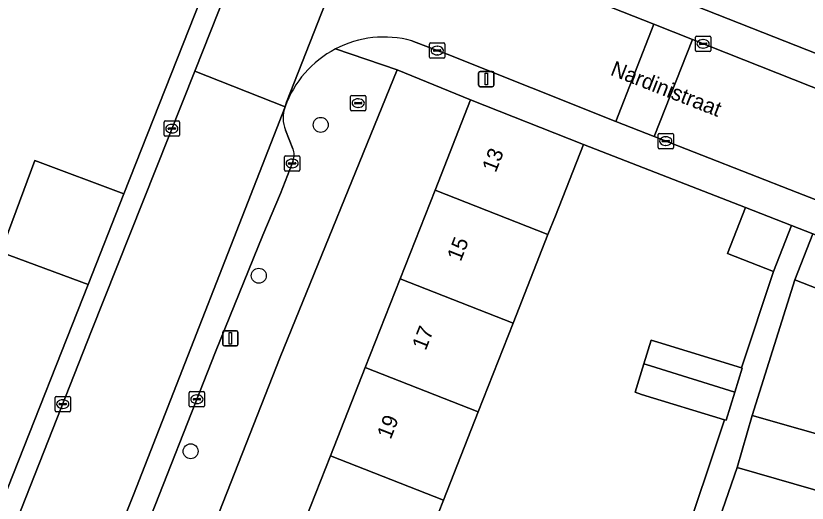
# Model space of a CAD drawing. Extents: x 159817 to 160765, y 380688 to 381638.
# Drawn here: x 160299.4 to 160351, y 381290.8 to 381322.6 of the extents above; entities that cross this region are included whole.
import ezdxf

# ---------------------------------------------------------------- set-up
doc = ezdxf.new("R2010")
doc.units = 0
for name, color, linetype in [('IMGEO_Boom', 7, 'Continuous'), ('IMGEO_Brandkraan', 7, 'Continuous'), ('IMGEO_Erf', 7, 'Continuous'), ('IMGEO_Groenvoorziening', 7, 'Continuous'), ('IMGEO_Kolk', 7, 'Continuous'), ('IMGEO_Lichtmast', 7, 'Continuous'), ('IMGEO_Openbare_ruimte_label', 7, 'Continuous'), ('IMGEO_Pand', 7, 'Continuous'), ('IMGEO_Pand_nummerreeks', 7, 'Continuous'), ('IMGEO_Parkeervlak_open', 7, 'Continuous'), ('IMGEO_Rijbaan_lokaal_open', 7, 'Continuous'), ('IMGEO_Voetpad_open', 7, 'Continuous')]:
    doc.layers.add(name, color=color, linetype=linetype)

msp = doc.modelspace()

# ---------------------------------------------------------------- linework, layer by layer
at = {"layer": 'IMGEO_Boom'}
for centre in [(160319.272, 381315.474), (160315.234, 381305.627), (160310.784, 381294.164)]:
    msp.add_circle(centre, 0.489, dxfattribs=at)
at = {"layer": 'IMGEO_Brandkraan'}
for p, q in [((160321.22, 381316.466), (160321.22, 381317.318)), ((160321.295, 381317.392), (160322.147, 381317.392)), ((160321.522, 381316.935), (160321.92, 381316.935)), ((160321.708, 381317.172), (160321.733, 381317.172)), ((160322.221, 381317.318), (160322.221, 381316.466)), ((160321.479, 381316.886), (160321.479, 381316.898)), ((160321.917, 381316.849), (160321.519, 381316.849)), ((160321.731, 381316.612), (160321.706, 381316.612)), ((160321.963, 381316.898), (160321.963, 381316.886)), ((160322.147, 381316.392), (160321.295, 381316.392))]:
    msp.add_line(p, q, dxfattribs=at)
for points in [[(160321.22, 381316.466), (160321.22, 381317.318)], [(160321.295, 381317.392), (160322.147, 381317.392)], [(160322.221, 381317.318), (160322.221, 381316.466)], [(160322.147, 381316.392), (160321.295, 381316.392)]]:
    msp.add_lwpolyline(points, dxfattribs=at)
for centre, radius, start, end in [((160321.297, 381317.316), 0.0765, 91.552, 178.448), ((160321.297, 381317.316), 0.0765, 91.552, 178.448), ((160321.519, 381316.895), 0.0403, 85.8775, 175.7526), ((160321.924, 381316.897), 0.0386, 1.7309, 96.639), ((160322.145, 381317.316), 0.0765, 1.552, 88.448), ((160322.145, 381317.316), 0.0765, 1.552, 88.448), ((160321.297, 381316.468), 0.0765, 181.552, 268.448), ((160321.297, 381316.468), 0.0765, 181.552, 268.448), ((160321.516, 381316.885), 0.0366, 178.938, 274.7102), ((160321.92, 381316.892), 0.043, 264.8664, 352.4533), ((160322.145, 381316.468), 0.0765, 271.552, 358.448), ((160322.145, 381316.468), 0.0765, 271.552, 358.448)]:
    msp.add_arc(centre, radius, start, end, dxfattribs=at)
for centre, major_axis, ratio, start_param, end_param in [((160321.707, 381316.892), (-0.387, 0.002), 0.722429, 4.712389, 7.853982), ((160321.732, 381316.892), (-0.39, 0.002), 0.717154, 1.570796, 4.712389)]:
    msp.add_ellipse(centre, major_axis=major_axis, ratio=ratio, start_param=start_param, end_param=end_param, dxfattribs=at)
at = {"layer": 'IMGEO_Erf'}
for points in [[(160328.314, 381329.328), (160354.702, 381318.907), (160356.054, 381322.485), (160359.926, 381320.866), (160358.581, 381317.406), (160375.268, 381310.815), (160379.89, 381308.737), (160382.165, 381307.29), (160385.549, 381304.776), (160386.592, 381304.226), (160388.289, 381303.611), (160389.369, 381303.391), (160399.174, 381302.587), (160441.741, 381298.109)], [(160342.766, 381287.612), (160345.618, 381296.224), (160340.22, 381297.881), (160339.788, 381298.014), (160340.356, 381299.867), (160340.834, 381301.425), (160341.266, 381301.292), (160346.74, 381299.613), (160348.825, 381305.908), (160345.826, 381307.08), (160346.998, 381310.078), (160336.425, 381314.197), (160334.594, 381309.545), (160334.107, 381308.308), (160331.832, 381302.528), (160329.556, 381296.746), (160327.28, 381290.965), (160325.004, 381285.183)], [(160353.221, 381304.189), (160350.222, 381305.362), (160347.435, 381296.502), (160353.698, 381294.713)], [(160352.725, 381291.306), (160346.462, 381293.095), (160343.724, 381285.25), (160349.987, 381283.46), (160349.458, 381281.607), (160349.014, 381280.053), (160342.751, 381281.843), (160340.343, 381275.021), (160343.65, 381274.086), (160342.746, 381270.888), (160353.846, 381267.453)]]:
    msp.add_lwpolyline(points, dxfattribs=at)
msp.add_lwpolyline([(160315.356, 381282.301), (160317.632, 381288.082), (160319.908, 381293.863), (160322.183, 381299.644), (160324.459, 381305.426), (160326.734, 381311.206), (160329.054, 381317.099), (160324.255, 381319.059), (160316.635, 381300.299), (160303.457, 381266.825), (160308.485, 381264.845), (160310.805, 381270.738), (160313.08, 381276.519)], close=True, dxfattribs=at)
at = {"layer": 'IMGEO_Groenvoorziening'}
for points in [[(160327.681, 381364.751), (160321.709, 381367.163), (160324.123, 381372.682), (160329.863, 381370.275), (160335.491, 381384.517), (160311.657, 381394.179), (160274.636, 381307.919), (160279.077, 381305.951), (160276.769, 381300.449), (160285.55, 381296.997), (160287.869, 381302.661), (160293.501, 381300.328), (160291.365, 381294.711), (160298.844, 381291.771), (160304.091, 381305.049), (160298.398, 381307.165), (160300.615, 381313.142), (160306.429, 381310.967)], [(160304.091, 381305.049), (160306.429, 381310.967), (160300.615, 381313.142), (160298.398, 381307.165)]]:
    msp.add_lwpolyline(points, close=True, dxfattribs=at)
at = {"layer": 'IMGEO_Kolk'}
for p, q in [((160343.732, 381320.337), (160343.732, 381321.189)), ((160343.807, 381321.263), (160344.659, 381321.263)), ((160344.733, 381321.189), (160344.733, 381320.337)), ((160326.38, 381319.898), (160326.38, 381320.75)), ((160326.455, 381320.824), (160327.307, 381320.824)), ((160326.868, 381320.604), (160326.893, 381320.604)), ((160327.381, 381320.75), (160327.381, 381319.898)), ((160343.991, 381320.757), (160343.991, 381320.769)), ((160344.429, 381320.72), (160344.031, 381320.72)), ((160344.034, 381320.806), (160344.432, 381320.806)), ((160344.22, 381321.043), (160344.245, 381321.043)), ((160344.475, 381320.769), (160344.475, 381320.757)), ((160326.639, 381320.318), (160326.639, 381320.33)), ((160327.077, 381320.281), (160326.679, 381320.281)), ((160326.682, 381320.367), (160327.08, 381320.367)), ((160326.891, 381320.044), (160326.866, 381320.044)), ((160327.123, 381320.33), (160327.123, 381320.318)), ((160344.659, 381320.263), (160343.807, 381320.263)), ((160344.243, 381320.483), (160344.218, 381320.483)), ((160327.307, 381319.824), (160326.455, 381319.824)), ((160309.056, 381314.802), (160309.056, 381315.654)), ((160309.131, 381315.728), (160309.983, 381315.728)), ((160309.544, 381315.508), (160309.569, 381315.508)), ((160310.057, 381315.654), (160310.057, 381314.802)), ((160309.315, 381315.222), (160309.315, 381315.234)), ((160309.753, 381315.185), (160309.355, 381315.185)), ((160309.358, 381315.271), (160309.756, 381315.271)), ((160309.567, 381314.948), (160309.542, 381314.948)), ((160309.799, 381315.234), (160309.799, 381315.222)), ((160341.366, 381314.914), (160342.218, 381314.914)), ((160309.983, 381314.728), (160309.131, 381314.728)), ((160341.291, 381313.988), (160341.291, 381314.84)), ((160341.55, 381314.408), (160341.55, 381314.42)), ((160341.988, 381314.371), (160341.59, 381314.371)), ((160341.593, 381314.457), (160341.991, 381314.457)), ((160341.779, 381314.694), (160341.804, 381314.694)), ((160342.034, 381314.42), (160342.034, 381314.408)), ((160342.292, 381314.84), (160342.292, 381313.988)), ((160342.218, 381313.914), (160341.366, 381313.914)), ((160341.802, 381314.134), (160341.777, 381314.134)), ((160316.91, 381312.53), (160316.91, 381313.382)), ((160316.985, 381313.456), (160317.837, 381313.456)), ((160317.911, 381313.382), (160317.911, 381312.53)), ((160317.169, 381312.95), (160317.169, 381312.962)), ((160317.607, 381312.913), (160317.209, 381312.913)), ((160317.212, 381312.999), (160317.61, 381312.999)), ((160317.398, 381313.236), (160317.423, 381313.236)), ((160317.653, 381312.962), (160317.653, 381312.95)), ((160317.837, 381312.456), (160316.985, 381312.456)), ((160317.421, 381312.676), (160317.396, 381312.676)), ((160310.694, 381297.136), (160310.694, 381297.988)), ((160310.769, 381298.062), (160311.621, 381298.062)), ((160311.182, 381297.842), (160311.207, 381297.842)), ((160311.695, 381297.988), (160311.695, 381297.136)), ((160301.936, 381296.819), (160301.936, 381297.671)), ((160302.011, 381297.745), (160302.863, 381297.745)), ((160302.424, 381297.525), (160302.449, 381297.525)), ((160302.937, 381297.671), (160302.937, 381296.819)), ((160310.953, 381297.556), (160310.953, 381297.568)), ((160311.391, 381297.519), (160310.993, 381297.519)), ((160310.996, 381297.605), (160311.394, 381297.605)), ((160311.437, 381297.568), (160311.437, 381297.556)), ((160302.195, 381297.239), (160302.195, 381297.251)), ((160302.633, 381297.202), (160302.235, 381297.202)), ((160302.238, 381297.288), (160302.636, 381297.288)), ((160302.447, 381296.965), (160302.422, 381296.965)), ((160302.679, 381297.251), (160302.679, 381297.239)), ((160311.621, 381297.062), (160310.769, 381297.062)), ((160311.205, 381297.282), (160311.18, 381297.282)), ((160302.863, 381296.745), (160302.011, 381296.745))]:
    msp.add_line(p, q, dxfattribs=at)
for points in [[(160343.732, 381320.337), (160343.732, 381321.189)], [(160343.807, 381321.263), (160344.659, 381321.263)], [(160344.733, 381321.189), (160344.733, 381320.337)], [(160326.38, 381319.898), (160326.38, 381320.75)], [(160326.455, 381320.824), (160327.307, 381320.824)], [(160327.381, 381320.75), (160327.381, 381319.898)], [(160344.659, 381320.263), (160343.807, 381320.263)], [(160327.307, 381319.824), (160326.455, 381319.824)], [(160309.056, 381314.802), (160309.056, 381315.654)], [(160309.131, 381315.728), (160309.983, 381315.728)], [(160310.057, 381315.654), (160310.057, 381314.802)], [(160341.366, 381314.914), (160342.218, 381314.914)], [(160309.983, 381314.728), (160309.131, 381314.728)], [(160341.291, 381313.988), (160341.291, 381314.84)], [(160342.292, 381314.84), (160342.292, 381313.988)], [(160342.218, 381313.914), (160341.366, 381313.914)], [(160316.91, 381312.53), (160316.91, 381313.382)], [(160316.985, 381313.456), (160317.837, 381313.456)], [(160317.911, 381313.382), (160317.911, 381312.53)], [(160317.837, 381312.456), (160316.985, 381312.456)], [(160310.694, 381297.136), (160310.694, 381297.988)], [(160310.769, 381298.062), (160311.621, 381298.062)], [(160311.695, 381297.988), (160311.695, 381297.136)], [(160301.936, 381296.819), (160301.936, 381297.671)], [(160302.011, 381297.745), (160302.863, 381297.745)], [(160302.937, 381297.671), (160302.937, 381296.819)], [(160311.621, 381297.062), (160310.769, 381297.062)], [(160302.863, 381296.745), (160302.011, 381296.745)]]:
    msp.add_lwpolyline(points, dxfattribs=at)
for centre, radius, start, end in [((160343.809, 381321.187), 0.0765, 91.552, 178.448), ((160343.809, 381321.187), 0.0765, 91.552, 178.448), ((160344.657, 381321.187), 0.0765, 1.552, 88.448), ((160344.657, 381321.187), 0.0765, 1.552, 88.448), ((160326.457, 381320.748), 0.0765, 91.552, 178.448), ((160326.457, 381320.748), 0.0765, 91.552, 178.448), ((160327.305, 381320.748), 0.0765, 1.552, 88.448), ((160327.305, 381320.748), 0.0765, 1.552, 88.448), ((160344.031, 381320.766), 0.0403, 85.8775, 175.7526), ((160344.028, 381320.756), 0.0366, 178.938, 274.7102), ((160344.432, 381320.763), 0.043, 264.8664, 352.4533), ((160344.436, 381320.768), 0.0386, 1.7309, 96.639), ((160326.679, 381320.327), 0.0403, 85.8775, 175.7526), ((160326.676, 381320.317), 0.0366, 178.938, 274.7102), ((160327.08, 381320.324), 0.043, 264.8664, 352.4533), ((160327.084, 381320.329), 0.0386, 1.7309, 96.639), ((160343.809, 381320.339), 0.0765, 181.552, 268.448), ((160343.809, 381320.339), 0.0765, 181.552, 268.448), ((160344.657, 381320.339), 0.0765, 271.552, 358.448), ((160344.657, 381320.339), 0.0765, 271.552, 358.448), ((160326.457, 381319.9), 0.0765, 181.552, 268.448), ((160326.457, 381319.9), 0.0765, 181.552, 268.448), ((160327.305, 381319.9), 0.0765, 271.552, 358.448), ((160327.305, 381319.9), 0.0765, 271.552, 358.448), ((160309.133, 381315.652), 0.0765, 91.552, 178.448), ((160309.133, 381315.652), 0.0765, 91.552, 178.448), ((160309.981, 381315.652), 0.0765, 1.552, 88.448), ((160309.981, 381315.652), 0.0765, 1.552, 88.448), ((160309.355, 381315.231), 0.0403, 85.8775, 175.7526), ((160309.352, 381315.221), 0.0366, 178.938, 274.7102), ((160309.756, 381315.228), 0.043, 264.8664, 352.4533), ((160309.76, 381315.233), 0.0386, 1.7309, 96.639), ((160341.368, 381314.838), 0.0765, 91.552, 178.448), ((160341.368, 381314.838), 0.0765, 91.552, 178.448), ((160342.216, 381314.838), 0.0765, 1.552, 88.448), ((160342.216, 381314.838), 0.0765, 1.552, 88.448), ((160309.133, 381314.804), 0.0765, 181.552, 268.448), ((160309.133, 381314.804), 0.0765, 181.552, 268.448), ((160309.981, 381314.804), 0.0765, 271.552, 358.448), ((160309.981, 381314.804), 0.0765, 271.552, 358.448), ((160341.59, 381314.417), 0.0403, 85.8775, 175.7526), ((160341.587, 381314.407), 0.0366, 178.938, 274.7102), ((160341.991, 381314.414), 0.043, 264.8664, 352.4533), ((160341.995, 381314.419), 0.0386, 1.7309, 96.639), ((160341.368, 381313.99), 0.0765, 181.552, 268.448), ((160341.368, 381313.99), 0.0765, 181.552, 268.448), ((160342.216, 381313.99), 0.0765, 271.552, 358.448), ((160342.216, 381313.99), 0.0765, 271.552, 358.448), ((160316.987, 381313.38), 0.0765, 91.552, 178.448), ((160316.987, 381313.38), 0.0765, 91.552, 178.448), ((160317.835, 381313.38), 0.0765, 1.552, 88.448), ((160317.835, 381313.38), 0.0765, 1.552, 88.448), ((160317.209, 381312.959), 0.0403, 85.8775, 175.7526), ((160317.206, 381312.949), 0.0366, 178.938, 274.7102), ((160317.61, 381312.956), 0.043, 264.8664, 352.4533), ((160317.614, 381312.961), 0.0386, 1.7309, 96.639), ((160316.987, 381312.532), 0.0765, 181.552, 268.448), ((160316.987, 381312.532), 0.0765, 181.552, 268.448), ((160317.835, 381312.532), 0.0765, 271.552, 358.448), ((160317.835, 381312.532), 0.0765, 271.552, 358.448), ((160310.771, 381297.986), 0.0765, 91.552, 178.448), ((160310.771, 381297.986), 0.0765, 91.552, 178.448), ((160311.619, 381297.986), 0.0765, 1.552, 88.448), ((160311.619, 381297.986), 0.0765, 1.552, 88.448), ((160302.013, 381297.669), 0.0765, 91.552, 178.448), ((160302.013, 381297.669), 0.0765, 91.552, 178.448), ((160302.861, 381297.669), 0.0765, 1.552, 88.448), ((160302.861, 381297.669), 0.0765, 1.552, 88.448), ((160310.993, 381297.565), 0.0403, 85.8775, 175.7526), ((160310.99, 381297.555), 0.0366, 178.938, 274.7102), ((160311.394, 381297.562), 0.043, 264.8664, 352.4533), ((160311.398, 381297.567), 0.0386, 1.7309, 96.639), ((160302.013, 381296.821), 0.0765, 181.552, 268.448), ((160302.013, 381296.821), 0.0765, 181.552, 268.448), ((160302.235, 381297.248), 0.0403, 85.8775, 175.7526), ((160302.232, 381297.238), 0.0366, 178.938, 274.7102), ((160302.636, 381297.245), 0.043, 264.8664, 352.4533), ((160302.64, 381297.25), 0.0386, 1.7309, 96.639), ((160302.861, 381296.821), 0.0765, 271.552, 358.448), ((160302.861, 381296.821), 0.0765, 271.552, 358.448), ((160310.771, 381297.138), 0.0765, 181.552, 268.448), ((160310.771, 381297.138), 0.0765, 181.552, 268.448), ((160311.619, 381297.138), 0.0765, 271.552, 358.448), ((160311.619, 381297.138), 0.0765, 271.552, 358.448)]:
    msp.add_arc(centre, radius, start, end, dxfattribs=at)
for centre, major_axis, ratio, start_param, end_param in [((160326.867, 381320.324), (-0.387, 0.002), 0.722429, 4.712389, 7.853982), ((160326.892, 381320.324), (-0.39, 0.002), 0.717154, 1.570796, 4.712389), ((160344.219, 381320.763), (-0.387, 0.002), 0.722429, 4.712389, 7.853982), ((160344.244, 381320.763), (-0.39, 0.002), 0.717154, 1.570796, 4.712389), ((160309.543, 381315.228), (-0.387, 0.002), 0.722429, 4.712389, 7.853982), ((160309.568, 381315.228), (-0.39, 0.002), 0.717154, 1.570796, 4.712389), ((160341.778, 381314.414), (-0.387, 0.002), 0.722429, 4.712389, 7.853982), ((160341.803, 381314.414), (-0.39, 0.002), 0.717154, 1.570796, 4.712389), ((160317.397, 381312.956), (-0.387, 0.002), 0.722429, 4.712389, 7.853982), ((160317.422, 381312.956), (-0.39, 0.002), 0.717154, 1.570796, 4.712389), ((160311.181, 381297.562), (-0.387, 0.002), 0.722429, 4.712389, 7.853982), ((160311.206, 381297.562), (-0.39, 0.002), 0.717154, 1.570796, 4.712389), ((160302.423, 381297.245), (-0.387, 0.002), 0.722429, 4.712389, 7.853982), ((160302.448, 381297.245), (-0.39, 0.002), 0.717154, 1.570796, 4.712389)]:
    msp.add_ellipse(centre, major_axis=major_axis, ratio=ratio, start_param=start_param, end_param=end_param, dxfattribs=at)
at = {"layer": 'IMGEO_Lichtmast'}
for p, q in [((160329.58, 381318.066), (160329.58, 381318.866)), ((160329.58, 381318.866), (160329.58, 381318.066)), ((160329.68, 381318.966), (160330.47, 381318.966)), ((160330.47, 381318.966), (160329.68, 381318.966)), ((160330.57, 381318.866), (160330.57, 381318.066)), ((160330.57, 381318.066), (160330.57, 381318.866)), ((160330.47, 381317.966), (160329.68, 381317.966)), ((160329.68, 381317.966), (160330.47, 381317.966)), ((160312.985, 381302.038), (160313.775, 381302.038)), ((160313.775, 381302.038), (160312.985, 381302.038)), ((160312.885, 381301.138), (160312.885, 381301.938)), ((160312.885, 381301.938), (160312.885, 381301.138)), ((160313.875, 381301.938), (160313.875, 381301.138)), ((160313.875, 381301.138), (160313.875, 381301.938)), ((160313.775, 381301.038), (160312.985, 381301.038)), ((160312.985, 381301.038), (160313.775, 381301.038))]:
    msp.add_line(p, q, dxfattribs=at)
for points in [[(160330, 381318.841), (160330.15, 381318.841), (160330.15, 381318.091), (160330, 381318.091), (160330, 381318.841)], [(160313.305, 381301.913), (160313.455, 381301.913), (160313.455, 381301.163), (160313.305, 381301.163), (160313.305, 381301.913)]]:
    msp.add_lwpolyline(points, dxfattribs=at)
for centre, start, end in [((160329.68, 381318.866), 90, 180), ((160329.68, 381318.866), 90, 180), ((160330.47, 381318.866), 0, 90), ((160330.47, 381318.866), 360, 90), ((160329.68, 381318.066), 180, 270), ((160329.68, 381318.066), 180, 270), ((160330.47, 381318.066), 270, 0), ((160330.47, 381318.066), 270, 0), ((160312.985, 381301.938), 90, 180), ((160312.985, 381301.938), 90, 180), ((160313.775, 381301.938), 0, 90), ((160313.775, 381301.938), 360, 90), ((160312.985, 381301.138), 180, 270), ((160312.985, 381301.138), 180, 270), ((160313.775, 381301.138), 270, 0), ((160313.775, 381301.138), 270, 0)]:
    msp.add_arc(centre, 0.1, start, end, dxfattribs=at)
at = {"layer": 'IMGEO_Pand'}
for points in [[(160326.734, 381311.206), (160334.107, 381308.308), (160334.594, 381309.545), (160336.425, 381314.197), (160329.054, 381317.099)], [(160326.734, 381311.206), (160324.459, 381305.426), (160331.832, 381302.528), (160334.107, 381308.308)], [(160346.998, 381310.078), (160345.826, 381307.08), (160348.825, 381305.908), (160349.997, 381308.906)], [(160350.222, 381305.362), (160353.221, 381304.189), (160354.393, 381307.187), (160351.394, 381308.36)], [(160322.183, 381299.644), (160329.556, 381296.746), (160331.832, 381302.528), (160324.459, 381305.426)], [(160341.266, 381301.292), (160340.834, 381301.425), (160340.356, 381299.867), (160340.788, 381299.733), (160346.299, 381298.025), (160346.782, 381299.6), (160346.74, 381299.613)], [(160322.183, 381299.644), (160319.908, 381293.863), (160327.28, 381290.965), (160329.556, 381296.746)], [(160346.299, 381298.025), (160340.788, 381299.733), (160340.356, 381299.867), (160339.788, 381298.014), (160340.22, 381297.881), (160345.618, 381296.224), (160345.735, 381296.188)], [(160353.698, 381294.713), (160347.435, 381296.502), (160346.462, 381293.095), (160352.725, 381291.306)], [(160325.004, 381285.183), (160327.28, 381290.965), (160319.908, 381293.863), (160317.632, 381288.082)]]:
    msp.add_lwpolyline(points, close=True, dxfattribs=at)
at = {"layer": 'IMGEO_Parkeervlak_open'}
for points in [[(160316.946, 381316.648), (160307.058, 381291.325), (160299.09, 381271.369), (160281.271, 381226.443), (160275.014, 381208.821)], [(160317.46, 381313.909), (160316.971, 381315.129)], [(160312.413, 381300.657), (160315.493, 381308.263), (160316.641, 381310.994), (160317.409, 381312.956), (160317.479, 381313.129)], [(160277.458, 381210.919), (160277.528, 381211.127), (160278.579, 381214.023), (160280.449, 381219.18), (160283.742, 381227.747), (160288.666, 381240.388), (160288.992, 381241.225), (160292.45, 381250), (160312.413, 381300.657)]]:
    msp.add_lwpolyline(points, dxfattribs=at)
for centre, radius, start, end in [((160319.003, 381315.922), 2.181, 160.565, 201.3208), ((160316.426, 381313.494), 1.114, 340.9001, 21.8907)]:
    msp.add_arc(centre, radius, start, end, dxfattribs=at)
at = {"layer": 'IMGEO_Rijbaan_lokaal_open'}
for points in [[(160324.621, 381353.178), (160311.054, 381318.986), (160316.946, 381316.648), (160317.046, 381316.965), (160324.406, 381335.726)], [(160324.406, 381335.726), (160317.046, 381316.965), (160316.946, 381316.648)], [(160325.214, 381320.964), (160326.881, 381320.324), (160327.531, 381320.079), (160338.529, 381315.693), (160341.019, 381322.049), (160330.297, 381326.294)], [(160378.868, 381307.132), (160361.8, 381313.821), (160358.307, 381315.204), (160353.483, 381317.114), (160343.53, 381321.055), (160341.044, 381314.708), (160350.372, 381311.055), (160374.216, 381301.767)], [(160281.271, 381226.443), (160299.09, 381271.369), (160307.058, 381291.325), (160316.946, 381316.648), (160311.054, 381318.986), (160304.324, 381302.023), (160283.79, 381250), (160281.212, 381243.47), (160281.107, 381243.114), (160275.368, 381228.672), (160275.08, 381227.786), (160271.695, 381219.129), (160267.546, 381205.381), (160267.463, 381204.669), (160266.535, 381197.216)]]:
    msp.add_lwpolyline(points, dxfattribs=at)
msp.add_lwpolyline([(160338.529, 381315.693), (160341.044, 381314.708), (160343.53, 381321.055), (160341.019, 381322.049)], close=True, dxfattribs=at)
for centre, radius, start, end in [((160323.407, 381314.347), 6.86, 74.7243, 117.5595), ((160323.406, 381314.35), 6.856, 117.5646, 160.4165)]:
    msp.add_arc(centre, radius, start, end, dxfattribs=at)
at = {"layer": 'IMGEO_Voetpad_open'}
for points in [[(160281.212, 381243.47), (160283.79, 381250), (160304.324, 381302.023), (160311.054, 381318.986), (160324.621, 381353.178), (160325.632, 381355.733), (160325.775, 381356.504), (160325.752, 381356.962), (160325.818, 381357.454), (160331.894, 381372.811)], [(160327.681, 381364.751), (160306.429, 381310.967), (160304.091, 381305.049), (160298.844, 381291.771), (160298.304, 381290.405), (160295.93, 381284.397), (160295.376, 381282.993), (160293.027, 381277.05), (160292.429, 381275.535), (160290.157, 381269.786), (160289.589, 381268.347), (160287.291, 381262.532), (160285.593, 381258.382), (160284.608, 381255.87), (160282.93, 381251.591), (160282.306, 381250), (160279.935, 381243.953)], [(160358.581, 381317.406), (160354.702, 381318.907), (160328.314, 381329.328), (160328.162, 381327.153), (160330.297, 381326.294), (160341.019, 381322.049), (160343.53, 381321.055), (160353.483, 381317.114), (160358.307, 381315.204), (160361.8, 381313.821), (160378.868, 381307.132)], [(160350.372, 381311.055), (160341.044, 381314.708), (160338.529, 381315.693), (160327.531, 381320.079), (160326.881, 381320.324), (160325.214, 381320.964)], [(160316.635, 381300.299), (160324.255, 381319.059), (160320.233, 381320.428)], [(160320.233, 381320.428), (160324.255, 381319.059), (160329.054, 381317.099), (160336.425, 381314.197), (160346.998, 381310.078), (160349.997, 381308.906), (160351.394, 381308.36), (160354.393, 381307.187), (160363.638, 381303.582), (160363.17, 381302.302), (160363.829, 381302.025), (160364.67, 381301.782), (160371.589, 381299.784), (160377.296, 381298.306), (160378.693, 381297.546)], [(160316.971, 381315.129), (160317.46, 381313.909)], [(160317.479, 381313.129), (160317.409, 381312.956), (160316.641, 381310.994), (160315.493, 381308.263), (160312.413, 381300.657), (160292.45, 381250), (160288.992, 381241.225), (160288.666, 381240.388), (160283.742, 381227.747), (160280.449, 381219.18), (160278.579, 381214.023), (160280.923, 381213.109), (160282.201, 381212.828), (160292.437, 381238.829), (160296.834, 381250), (160302.836, 381265.248), (160303.457, 381266.825), (160316.635, 381300.299)], [(160374.216, 381301.767), (160350.372, 381311.055)], [(160343.724, 381285.25), (160346.462, 381293.095), (160347.435, 381296.502), (160350.222, 381305.362), (160351.394, 381308.36), (160349.997, 381308.906), (160348.825, 381305.908), (160346.74, 381299.613), (160346.782, 381299.6), (160346.299, 381298.025), (160345.735, 381296.188), (160345.618, 381296.224), (160342.766, 381287.612)]]:
    msp.add_lwpolyline(points, dxfattribs=at)
for centre, radius, start, end in [((160323.407, 381314.347), 6.86, 74.7243, 117.5595), ((160323.406, 381314.35), 6.856, 117.5646, 160.4165), ((160319.003, 381315.922), 2.181, 160.565, 201.3208), ((160316.426, 381313.494), 1.114, 340.9001, 21.8907)]:
    msp.add_arc(centre, radius, start, end, dxfattribs=at)

# ---------------------------------------------------------------- texts
at = {"layer": 'IMGEO_Openbare_ruimte_label'}
msp.add_text('Nardinistraat', height=1, rotation=338.5923, dxfattribs=at).set_placement((160338.118, 381318.751))
at = {"layer": 'IMGEO_Pand_nummerreeks'}
for s, p in [('13', (160330.695, 381312.311)), ('15', (160328.409, 381306.505)), ('17', (160326.124, 381300.699)), ('19', (160323.838, 381294.893))]:
    msp.add_text(s, height=1, rotation=68.5137, dxfattribs=at).set_placement(p)

doc.saveas('drawing.dxf')
